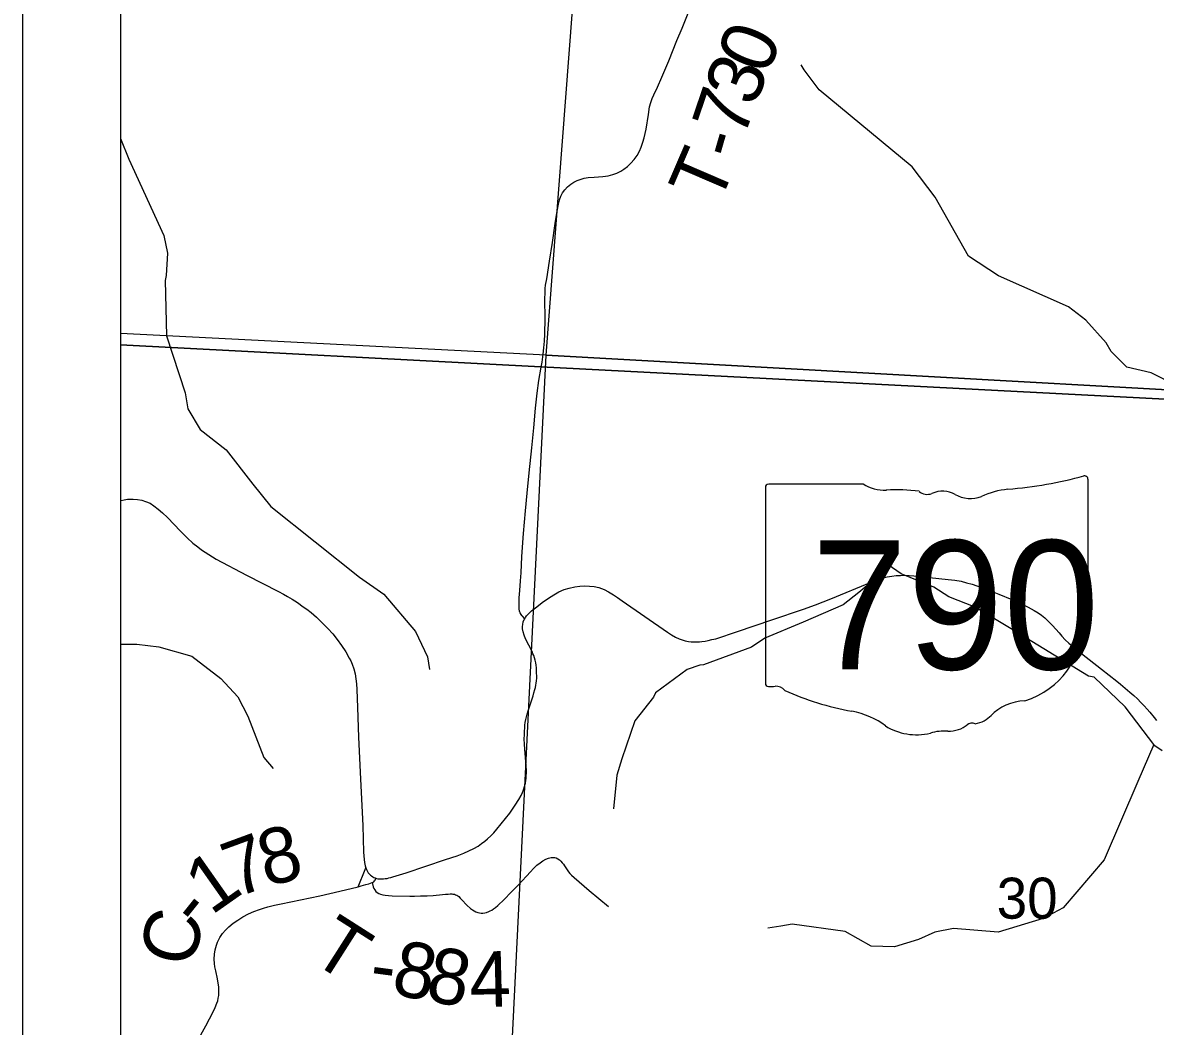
# Model space of a CAD drawing. Extents: x -2.1 to 31.9, y 6.3 to 28.3.
# Drawn here: x -0.066 to 1.092, y 25.414 to 26.44 of the extents above; entities that cross this region are included whole.
import ezdxf

# ---------------------------------------------------------------- set-up
doc = ezdxf.new("R2010")
doc.units = 0
for name, color, linetype in [('Default', 7, 'Continuous'), ('GM_X_County_Road', 7, 'Continuous'), ('GM_X_County_Road_Text', 7, 'Continuous'), ('GM_X_Minor_River', 7, 'Continuous'), ('GM_X_Section', 7, 'Continuous'), ('GM_X_Section_Text', 7, 'Continuous'), ('GM_X_State_Location', 7, 'Continuous'), ('GM_X_State_Route', 7, 'Continuous'), ('GM_X_State_Shield', 7, 'Continuous'), ('GM_X_Township_Road', 7, 'Continuous'), ('GM_X_Township_Road_Text', 7, 'Continuous'), ('SH_Cut_Line', 7, 'Continuous'), ('SH_Data', 7, 'Continuous')]:
    doc.layers.add(name, color=color, linetype=linetype)

msp = doc.modelspace()

# ---------------------------------------------------------------- linework, layer by layer
at = {"layer": 'Default'}
msp.add_lwpolyline([(4.7331, 27.244), (0.0344, 27.244), (0.0344, 26.1105), (0.4641, 26.0883), (2.0757, 26.0047), (2.8034, 25.9683), (3.0763, 25.9555), (3.8625, 25.9158)], dxfattribs=at)
for points in [[(0.0344, 26.1224), (0.0344, 25.0869), (0.4184, 25.0658), (0.4693, 26.1002)], [(0.0344, 26.1105), (0.0344, 20.444), (3.7533, 20.444), (3.8489, 20.5389), (3.9894, 20.6326), (4.16, 20.7203), (4.2895, 20.7662), (4.3023, 20.7658), (4.3091, 20.8714), (4.3751, 21.8979), (4.4168, 22.5238), (4.4383, 22.8067), (4.4651, 23.2405), (4.4901, 23.6442), (4.5473, 24.5954), (4.5667, 24.9084), (4.6032, 25.4816), (4.6286, 25.8765), (3.8625, 25.9158), (3.0763, 25.9555), (2.8034, 25.9683), (2.0757, 26.0047), (0.4641, 26.0883)]]:
    msp.add_lwpolyline(points, close=True, dxfattribs=at)
at = {"layer": 'GM_X_County_Road'}
for points in [[(0.2773, 25.5569), (0.2793, 25.5618), (0.2824, 25.5695), (0.2851, 25.5763)], [(0.113, 25.3996), (0.1217, 25.4148), (0.1292, 25.4291), (0.1312, 25.4334), (0.133, 25.4378), (0.1338, 25.4404), (0.1344, 25.4429), (0.1348, 25.4457), (0.1349, 25.4485), (0.135, 25.4515), (0.1348, 25.4548), (0.1343, 25.4583), (0.1334, 25.4629), (0.1317, 25.4711), (0.1309, 25.4751), (0.1305, 25.4786), (0.1303, 25.483), (0.1306, 25.488), (0.1313, 25.4924), (0.1325, 25.4973), (0.1336, 25.5003), (0.1359, 25.5049), (0.1388, 25.509), (0.1416, 25.5124), (0.1452, 25.516), (0.1496, 25.5196), (0.1542, 25.5229), (0.1595, 25.5262), (0.1651, 25.5291), (0.1708, 25.5317), (0.1766, 25.5338), (0.1806, 25.5351), (0.185, 25.5363), (0.1919, 25.538), (0.1988, 25.5396), (0.2382, 25.5475), (0.2585, 25.5523), (0.2773, 25.5569), (0.2805, 25.5578), (0.285, 25.5591), (0.2883, 25.56), (0.2916, 25.5612), (0.2927, 25.5616), (0.2935, 25.5621), (0.2941, 25.5628), (0.2946, 25.5635), (0.2951, 25.5645), (0.2955, 25.5656)]]:
    msp.add_lwpolyline(points, dxfattribs=at)
at = {"layer": 'GM_X_Minor_River'}
for points in [[(1.1138, 26.0686), (1.0877, 26.0819), (1.063, 26.088), (1.0468, 26.1037), (1.0418, 26.1126), (1.0209, 26.1357), (1.0032, 26.1495), (0.9316, 26.1811), (0.9012, 26.2014), (0.8671, 26.2614), (0.8435, 26.2925), (0.7484, 26.3711), (0.7331, 26.3917), (0.7299, 26.3968)], [(0.0344, 26.3216), (0.0428, 26.3005), (0.0786, 26.2223), (0.0826, 26.2043), (0.0812, 26.1816), (0.0802, 26.1763), (0.0816, 26.1197), (0.1006, 26.0617), (0.1031, 26.0453), (0.1157, 26.024), (0.1423, 26.0034), (0.1696, 25.9684), (0.1882, 25.9454), (0.2786, 25.8734), (0.3034, 25.8559), (0.3359, 25.8176), (0.3483, 25.7918), (0.3502, 25.7788)], [(1.099, 25.6957), (1.0914, 25.701), (1.0612, 25.7408), (1.0294, 25.7711), (1.0237, 25.7722), (0.9428, 25.8215), (0.908, 25.8427), (0.8811, 25.8532), (0.8656, 25.8631), (0.8323, 25.8767), (0.8191, 25.8858), (0.8149, 25.8877), (0.8055, 25.8713), (0.7889, 25.8576), (0.773, 25.845), (0.7322, 25.8274), (0.6929, 25.811), (0.6793, 25.8018), (0.6302, 25.7838), (0.6264, 25.7834), (0.6135, 25.7788), (0.5811, 25.7552), (0.5792, 25.7506), (0.5599, 25.7266), (0.5467, 25.6875), (0.5418, 25.6711), (0.5381, 25.6365)], [(0.0344, 25.8047), (0.0512, 25.8047), (0.0735, 25.8021), (0.1072, 25.7926), (0.1371, 25.7697), (0.1543, 25.7509), (0.1647, 25.7312), (0.1808, 25.6889), (0.1906, 25.6776)], [(1.0906, 25.7021), (1.074, 25.6646), (1.0398, 25.5844), (0.9979, 25.5353), (0.9775, 25.5245), (0.9313, 25.5104), (0.8857, 25.5142), (0.8667, 25.5106), (0.8498, 25.5031), (0.8254, 25.4956), (0.8016, 25.4963), (0.7749, 25.5112), (0.721, 25.5186), (0.7093, 25.5167), (0.696, 25.5145)]]:
    msp.add_lwpolyline(points, dxfattribs=at)
at = {"layer": 'GM_X_Section'}
for points in [[(0.5464, 27.109), (1.5695, 27.0562), (1.5197, 26.0415), (0.4693, 26.1002)], [(0.4693, 26.1002), (1.5197, 26.0415), (1.4457, 25.016), (0.4184, 25.0658)]]:
    msp.add_lwpolyline(points, close=True, dxfattribs=at)
at = {"layer": 'GM_X_State_Route'}
msp.add_lwpolyline([(0.0344, 25.9514), (0.0351, 25.9517), (0.0382, 25.9524), (0.0416, 25.9528), (0.0447, 25.953), (0.0475, 25.953), (0.0519, 25.9527), (0.0561, 25.952), (0.06, 25.9507), (0.0646, 25.9488), (0.0685, 25.9463), (0.073, 25.9429), (0.0773, 25.9391), (0.0824, 25.9342), (0.0959, 25.9201), (0.1025, 25.9135), (0.1085, 25.9081), (0.1133, 25.9042), (0.1173, 25.9012), (0.1246, 25.8963), (0.1321, 25.8918), (0.1633, 25.8754), (0.196, 25.8586), (0.2009, 25.856), (0.2052, 25.8536), (0.21, 25.8507), (0.2152, 25.8474), (0.2212, 25.8431), (0.225, 25.8404), (0.2294, 25.8371), (0.2349, 25.8324), (0.2407, 25.8267), (0.2464, 25.8209), (0.2513, 25.8152), (0.256, 25.8094), (0.2603, 25.8034), (0.2647, 25.7969), (0.2682, 25.7906), (0.2698, 25.7876), (0.2712, 25.7843), (0.2728, 25.7795), (0.2741, 25.7744), (0.2751, 25.7692), (0.2756, 25.7643), (0.276, 25.7585), (0.2768, 25.74), (0.2776, 25.7097), (0.2797, 25.667), (0.282, 25.6195), (0.2829, 25.5922), (0.2832, 25.5884), (0.2835, 25.5847), (0.2839, 25.5818), (0.2842, 25.5801), (0.2846, 25.5784), (0.2851, 25.5763), (0.2857, 25.5745), (0.2867, 25.5726), (0.2876, 25.5713), (0.2886, 25.57), (0.2898, 25.5688), (0.291, 25.5679), (0.2923, 25.5671), (0.2935, 25.5664), (0.2946, 25.5659), (0.2955, 25.5656), (0.2962, 25.5653), (0.2975, 25.5651), (0.2989, 25.565), (0.3003, 25.5649), (0.3017, 25.5649), (0.3032, 25.565), (0.305, 25.5652), (0.3069, 25.5655), (0.3088, 25.5659), (0.3108, 25.5664), (0.3126, 25.5669), (0.3264, 25.5713), (0.3666, 25.5846), (0.3784, 25.5886), (0.3854, 25.5913), (0.3905, 25.5935), (0.3956, 25.596), (0.3999, 25.5984), (0.4035, 25.6011), (0.4066, 25.6035), (0.4095, 25.606), (0.4129, 25.6089), (0.4159, 25.612), (0.4191, 25.6158), (0.4323, 25.6322), (0.4379, 25.6403), (0.4416, 25.6459), (0.4439, 25.6501), (0.4452, 25.6531), (0.4462, 25.6559), (0.4473, 25.6593), (0.4482, 25.6626), (0.4487, 25.6655), (0.449, 25.668), (0.4491, 25.6705), (0.4493, 25.6731), (0.4493, 25.6755), (0.4491, 25.6804), (0.4476, 25.6974), (0.4473, 25.7025), (0.4471, 25.7081), (0.4472, 25.7121), (0.4473, 25.7158), (0.4475, 25.7192), (0.4478, 25.722), (0.4481, 25.7248), (0.4486, 25.7279), (0.4492, 25.7306), (0.45, 25.7334), (0.451, 25.7368), (0.4561, 25.7521), (0.457, 25.755), (0.458, 25.7584), (0.4586, 25.7605), (0.459, 25.7628), (0.4594, 25.765), (0.4597, 25.7674), (0.4598, 25.7702), (0.4597, 25.7776), (0.4595, 25.7806), (0.4592, 25.7834), (0.4588, 25.7858), (0.4582, 25.7883), (0.4575, 25.7907), (0.4567, 25.7931), (0.4559, 25.795), (0.455, 25.7972), (0.4483, 25.8104), (0.4468, 25.8139), (0.4458, 25.8174), (0.4453, 25.8205), (0.4454, 25.8227), (0.4456, 25.8249), (0.4461, 25.8276), (0.447, 25.8299), (0.4475, 25.8308), (0.4483, 25.8322), (0.4495, 25.8338), (0.4509, 25.8353), (0.4546, 25.8387), (0.4598, 25.843), (0.4655, 25.8475), (0.4719, 25.8517), (0.4773, 25.8552), (0.4825, 25.8581), (0.488, 25.8605), (0.4931, 25.8621), (0.4989, 25.8635), (0.504, 25.8642), (0.509, 25.8644), (0.5139, 25.8642), (0.5185, 25.8637), (0.5233, 25.8626), (0.526, 25.8617), (0.5288, 25.8605), (0.5331, 25.8581), (0.5381, 25.8551), (0.5423, 25.8524), (0.5471, 25.849), (0.5934, 25.8169), (0.5976, 25.8142), (0.6016, 25.812), (0.6054, 25.8103), (0.6083, 25.8091), (0.6115, 25.8082), (0.6148, 25.8076), (0.6177, 25.8072), (0.6207, 25.8071), (0.6238, 25.8071), (0.6262, 25.8073), (0.6286, 25.8075), (0.6319, 25.808), (0.635, 25.8085), (0.6388, 25.8094), (0.6429, 25.8104), (0.6651, 25.8178), (0.7001, 25.8296), (0.7323, 25.8406), (0.7447, 25.8451), (0.7603, 25.851), (0.8016, 25.8682), (0.8071, 25.8704), (0.8123, 25.8721), (0.8179, 25.8735), (0.8226, 25.8744), (0.8271, 25.8749), (0.8315, 25.8751), (0.8358, 25.8752), (0.8403, 25.8751), (0.8452, 25.8747), (0.8802, 25.871), (0.887, 25.8701), (0.8935, 25.869), (0.8991, 25.8676), (0.9048, 25.866), (0.92, 25.8608), (0.9321, 25.856), (0.9453, 25.8504), (0.9543, 25.8463), (0.9621, 25.8425), (0.968, 25.8393), (0.9723, 25.8367), (0.9757, 25.8344), (0.9789, 25.8317), (0.9822, 25.8287), (0.9869, 25.8239), (0.9936, 25.8162), (0.9965, 25.8128), (0.9999, 25.8093), (1.0035, 25.8059), (1.0076, 25.8024), (1.0118, 25.7991), (1.0164, 25.7954), (1.0371, 25.7794), (1.0526, 25.767), (1.0565, 25.7638), (1.0612, 25.7599), (1.0659, 25.7559), (1.07, 25.7522), (1.0737, 25.7488), (1.0772, 25.7453), (1.0807, 25.7418), (1.0837, 25.7384), (1.0864, 25.7353), (1.0907, 25.73), (1.0933, 25.7267)], dxfattribs=at)
at = {"layer": 'GM_X_State_Shield'}
for p, q in [((0.6936, 25.965), (0.6936, 25.7649)), ((0.7934, 25.9684), (0.6969, 25.9684)), ((1.0232, 25.8687), (1.0232, 25.9734)), ((1.0232, 25.8687), (1.0232, 25.8687))]:
    msp.add_line(p, q, dxfattribs=at)
for centre, major_axis, start_param, end_param in [((0.9058, 26.2413), (0.3495, 0), 4.814394, 5.042369), ((1.0195, 25.9738), (0.00367, 0), 6.141152, 7.989035), ((0.6974, 25.9654), (0.00382, 0), 1.712693, 3.28349), ((0.8164, 25.9917), (0.037, 0), 4.042523, 4.731795), ((0.8286, 25.8561), (0.133, 0), 1.404758, 1.657858), ((0.8588, 25.9664), (0.0107, 0), 3.836095, 5.185415), ((0.8745, 25.9433), (0.0222, 0), 0.950623, 2.079405), ((0.9032, 25.975), (0.0267, 0), 4.081561, 5.145723), ((0.9504, 25.9073), (0.0703, 0), 1.699011, 2.107814), ((1.0224, 25.861), (0.00568, 0), 1.883978, 3.671073), ((1.0193, 25.8683), (0.00393, 0), 5.05454, 6.418171), ((0.9862, 25.8478), (0.0341, 0), 5.934695, 6.695948), ((1.0363, 25.8249), (0.0248, 0), 2.387724, 3.262537), ((0.9254, 25.8116), (0.0874, 0), 5.101752, 6.440018), ((0.6974, 25.7644), (0.00385, 0), 3.00124, 4.508301), ((0.698, 25.7849), (0.0294, 0), 4.665946, 4.897461), ((0.704, 25.7533), (0.0106, 0), 0.519207, 1.627899), ((0.8379, 25.9331), (0.2524, 0), 4.195997, 4.488961), ((0.9622, 25.7087), (0.0479, 0), 1.647645, 2.488434), ((0.7626, 25.675), (0.079, 0), 0.823519, 1.323587), ((0.848, 25.7523), (0.0501, 0), 4.026481, 4.996735), ((0.8806, 25.7373), (0.0267, 0), 4.691044, 5.507374), ((0.9048, 25.718), (0.00752, 0), 1.147584, 2.315152), ((0.9016, 25.7455), (0.0282, 0), 4.937069, 5.64225), ((0.877, 25.6831), (0.0412, 0), 1.495662, 1.94098)]:
    msp.add_ellipse(centre, major_axis=major_axis, ratio=0.8, start_param=start_param, end_param=end_param, dxfattribs=at)
at = {"layer": 'GM_X_Township_Road'}
for points in [[(0.4643, 26.0878), (0.4652, 26.0928), (0.4664, 26.1011), (0.4672, 26.1077), (0.4678, 26.1143), (0.4682, 26.1215), (0.4683, 26.1374), (0.4681, 26.1573), (0.4683, 26.1642), (0.4685, 26.1682), (0.4689, 26.1717), (0.47, 26.178), (0.4729, 26.1962), (0.4758, 26.2151), (0.4787, 26.2347), (0.4806, 26.2473), (0.4819, 26.2544), (0.483, 26.2587), (0.4844, 26.2626), (0.4862, 26.2658), (0.4885, 26.269), (0.4914, 26.2721), (0.4948, 26.2748), (0.4978, 26.2769), (0.5012, 26.2785), (0.5043, 26.2797), (0.5083, 26.2809), (0.5124, 26.2815), (0.5185, 26.2821), (0.5272, 26.2827), (0.5328, 26.2835), (0.5377, 26.2847), (0.5418, 26.2862), (0.5458, 26.2881), (0.5489, 26.2901), (0.5524, 26.2928), (0.5561, 26.2963), (0.5593, 26.3001), (0.5623, 26.3042), (0.5647, 26.3086), (0.5665, 26.3126), (0.5684, 26.3179), (0.5696, 26.322), (0.5707, 26.3265), (0.5716, 26.331), (0.5739, 26.3459), (0.5752, 26.3538), (0.5763, 26.3582), (0.5778, 26.3622), (0.5796, 26.366), (0.5832, 26.3738), (0.5878, 26.3841), (0.5947, 26.401), (0.603, 26.4216), (0.6084, 26.4341), (0.6173, 26.4562)], [(0.4475, 25.8308), (0.4453, 25.8333), (0.4447, 25.8341), (0.4439, 25.8352), (0.443, 25.8367), (0.4426, 25.8376), (0.4423, 25.8384), (0.442, 25.8408), (0.4418, 25.8437), (0.4418, 25.8476), (0.442, 25.8522), (0.4425, 25.8596), (0.4433, 25.8694), (0.4438, 25.8778), (0.4446, 25.8942), (0.4462, 25.918), (0.4483, 25.9411), (0.45, 25.9592), (0.452, 25.9797), (0.4549, 26.0054), (0.4569, 26.026), (0.4587, 26.0459), (0.4604, 26.0613), (0.462, 26.0741), (0.4643, 26.0878)], [(0.2916, 25.5612), (0.2928, 25.5568), (0.2934, 25.5552), (0.2943, 25.5536), (0.2954, 25.5522), (0.2967, 25.5511), (0.2983, 25.5501), (0.3003, 25.5493), (0.3027, 25.5486), (0.305, 25.5483), (0.3083, 25.548), (0.3122, 25.5478), (0.33, 25.5472), (0.3349, 25.5473), (0.3409, 25.5475), (0.3479, 25.5477), (0.354, 25.5481), (0.3635, 25.5491), (0.3667, 25.5494), (0.3694, 25.5495), (0.3713, 25.5497), (0.373, 25.5496), (0.3742, 25.5495), (0.3757, 25.5492), (0.3769, 25.5488), (0.3781, 25.5483), (0.3791, 25.5476), (0.3802, 25.5468), (0.3817, 25.5452), (0.3831, 25.5437), (0.3883, 25.5382), (0.3921, 25.5346), (0.394, 25.5332), (0.3957, 25.5322), (0.3975, 25.5312), (0.3995, 25.5305), (0.4012, 25.5301), (0.4031, 25.5299), (0.4048, 25.5299), (0.4066, 25.5302), (0.4086, 25.5307), (0.4107, 25.5316), (0.4123, 25.5324), (0.4139, 25.5331), (0.4157, 25.5343), (0.4177, 25.5357), (0.4201, 25.5378), (0.4265, 25.5439), (0.4336, 25.5515), (0.4407, 25.5586), (0.4535, 25.5723), (0.4566, 25.5756), (0.46, 25.5788), (0.4633, 25.5814), (0.466, 25.5833), (0.4692, 25.5851), (0.4717, 25.5861), (0.4744, 25.5867), (0.4766, 25.5868), (0.4782, 25.5867), (0.4797, 25.5863), (0.4815, 25.5856), (0.4832, 25.5843), (0.4846, 25.5831), (0.4859, 25.5815), (0.487, 25.58), (0.4881, 25.5783), (0.4923, 25.5722), (0.4937, 25.5705), (0.4953, 25.5689), (0.4982, 25.5662), (0.5134, 25.553), (0.533, 25.5366)]]:
    msp.add_lwpolyline(points, dxfattribs=at)
at = {"layer": 'SH_Cut_Line'}
msp.add_lwpolyline([(6.8344, 20.444), (6.8344, 27.244), (0.0344, 27.244), (0.0344, 20.444)], dxfattribs=at)
at = {"layer": 'SH_Data'}
for p, q in [((-0.0656, 27.344), (-0.0656, 20.344)), ((0.0344, 27.244), (0.0344, 20.444))]:
    msp.add_line(p, q, dxfattribs=at)

# ---------------------------------------------------------------- texts
at = {"layer": 'GM_X_County_Road_Text'}
for s, rotation, p in [('8', 14.0186, (0.183, 25.5567)), ('7', 20.1446, (0.152, 25.5452)), ('1', 35.1341, (0.127, 25.5271)), ('-', 51.3344, (0.1157, 25.5119)), ('C', 77.1489, (0.1083, 25.4728))]:
    msp.add_text(s, height=0.0568, rotation=rotation, dxfattribs=at).set_placement(p)
at = {"layer": 'GM_X_Section_Text'}
msp.add_text('30', height=0.04186, rotation=0, dxfattribs=at).set_placement((0.9299, 25.5243))
at = {"layer": 'GM_X_State_Location'}
for s in ['s', 'r']:
    msp.add_text(s, height=0.000189, dxfattribs=at).set_placement((0.8547, 25.8516))
msp.add_text('790', height=0.000189, rotation=0, dxfattribs=at).set_placement((0.7878, 25.8378))
at = {"layer": 'GM_X_State_Shield'}
msp.add_text('790', height=0.13184, dxfattribs=at).set_placement((0.7406, 25.779))
at = {"layer": 'GM_X_Township_Road_Text'}
for s, rotation, p in [('0', 67.5356, (0.6949, 26.3848)), ('3', 68.5958, (0.6822, 26.3525)), ('7', 71.2343, (0.6712, 26.32)), ('-', 73.8409, (0.6649, 26.2983)), ('T', 66.7015, (0.6455, 26.252)), ('T', 327.5165, (0.2265, 25.4824)), ('8', 349.2371, (0.3098, 25.4475)), ('8', 349.7108, (0.3447, 25.4409)), ('4', 1.3983, (0.3917, 25.4336)), ('-', 352.4158, (0.2875, 25.4504))]:
    msp.add_text(s, height=0.0568, rotation=rotation, dxfattribs=at).set_placement(p)

doc.saveas('drawing.dxf')
